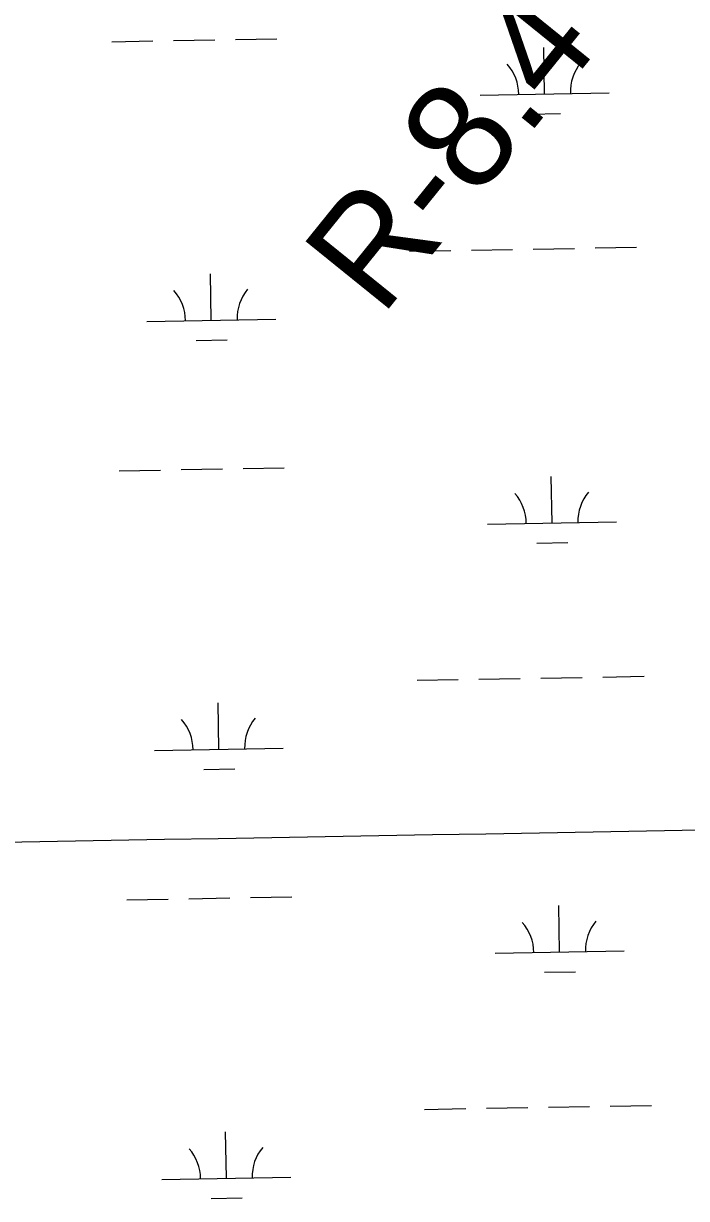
# Model space of a CAD drawing. Extents: x 3903937 to 3942190, y 260677 to 286651.
# Drawn here: x 3920924 to 3921438, y 278084 to 278994 of the extents above; entities that cross this region are included whole.
import ezdxf

# ---------------------------------------------------------------- set-up
doc = ezdxf.new("R2010")
doc.units = 0
for name, color, linetype in [('V-GRID-MAJR', 7, 'Continuous'), ('V-RIVR-RANG-IDEN', 7, 'Continuous'), ('V-WETL-SWMP', 7, 'Continuous')]:
    doc.layers.add(name, color=color, linetype=linetype)

msp = doc.modelspace()

# ---------------------------------------------------------------- linework, layer by layer
at = {"layer": 'V-GRID-MAJR'}
msp.add_spline([(3907996.24, 278136.14), (3913310.65, 278227.75), (3918625.05, 278320.13), (3923939.43, 278413.28), (3929253.81, 278507.2), (3934568.16, 278601.9), (3939882.5, 278697.37), (3939882.51, 278697.37)], degree=3, dxfattribs=at)
at = {"layer": 'V-WETL-SWMP'}
for p, q in [((3921088.07, 278982.01), (3921120.07, 278982.58)), ((3920992.09, 278980.32), (3921024.08, 278980.89)), ((3921040.08, 278981.17), (3921072.07, 278981.73)), ((3921327.7, 278939.79), (3921327.06, 278975.79)), ((3921277.7, 278938.91), (3921377.69, 278940.67)), ((3921315.97, 278924.15), (3921339.97, 278924.58)), ((3921270.97, 278818.71), (3921302.97, 278819.27)), ((3921318.97, 278819.55), (3921350.96, 278820.11)), ((3921366.96, 278820.4), (3921398.95, 278820.96)), ((3921222.98, 278817.86), (3921254.98, 278818.42)), ((3921069.31, 278764.41), (3921068.67, 278800.4)), ((3921019.31, 278763.53), (3921119.3, 278765.29)), ((3921057.58, 278748.77), (3921081.58, 278749.19)), ((3920997.94, 278647.7), (3921029.94, 278648.26)), ((3921045.93, 278648.55), (3921077.93, 278649.11)), ((3921093.93, 278649.39), (3921125.92, 278649.95)), ((3921333.55, 278607.17), (3921332.92, 278643.17)), ((3921283.56, 278606.29), (3921383.54, 278608.05)), ((3921321.82, 278591.53), (3921345.82, 278591.95)), ((3921228.84, 278485.24), (3921260.83, 278485.8)), ((3921276.83, 278486.08), (3921308.82, 278486.65)), ((3921324.82, 278486.93), (3921356.82, 278487.49)), ((3921372.81, 278487.77), (3921404.81, 278488.34)), ((3921075.16, 278431.78), (3921074.53, 278467.78)), ((3921025.17, 278430.9), (3921125.15, 278432.66)), ((3921063.43, 278416.14), (3921087.43, 278416.57)), ((3921003.8, 278315.08), (3921035.79, 278315.64)), ((3921051.79, 278315.92), (3921083.78, 278316.49)), ((3921099.78, 278316.77), (3921131.78, 278317.33)), ((3921339.41, 278274.55), (3921338.77, 278310.54)), ((3921289.41, 278273.67), (3921389.4, 278275.43)), ((3921327.68, 278258.91), (3921351.68, 278259.33)), ((3921282.68, 278153.46), (3921314.68, 278154.02)), ((3921330.68, 278154.3), (3921362.67, 278154.87)), ((3921378.67, 278155.15), (3921410.66, 278155.71)), ((3921234.69, 278152.61), (3921266.69, 278153.18)), ((3921081.02, 278099.16), (3921080.38, 278135.15)), ((3921031.02, 278098.28), (3921131.01, 278100.04)), ((3921069.29, 278083.52), (3921093.29, 278083.94))]:
    msp.add_line(p, q, dxfattribs=at)
for centre, start, end in [((3921272.45, 278939.3), 0.23658, 41.78024), ((3921382.92, 278941.24), 140.23658, 181.78024), ((3921014.06, 278763.91), 0.23658, 41.78024), ((3921124.53, 278765.85), 140.23658, 181.78024), ((3921278.31, 278606.67), 0.23658, 41.78024), ((3921388.78, 278608.62), 140.23658, 181.78024), ((3921019.92, 278431.29), 0.23658, 41.78024), ((3921130.39, 278433.23), 140.23658, 181.78024), ((3921284.16, 278274.05), 0.23658, 41.78024), ((3921394.63, 278275.99), 140.23658, 181.78024), ((3921025.77, 278098.66), 0.23658, 41.78024), ((3921136.24, 278100.61), 140.23658, 181.78024)]:
    msp.add_arc(centre, 35.25, start, end, dxfattribs=at)

# ---------------------------------------------------------------- texts
at = {"layer": 'V-RIVR-RANG-IDEN'}
msp.add_text('R-8.4', height=83, rotation=51.07246, dxfattribs=at).set_placement((3921201.24, 278766.33))

doc.saveas('drawing.dxf')
